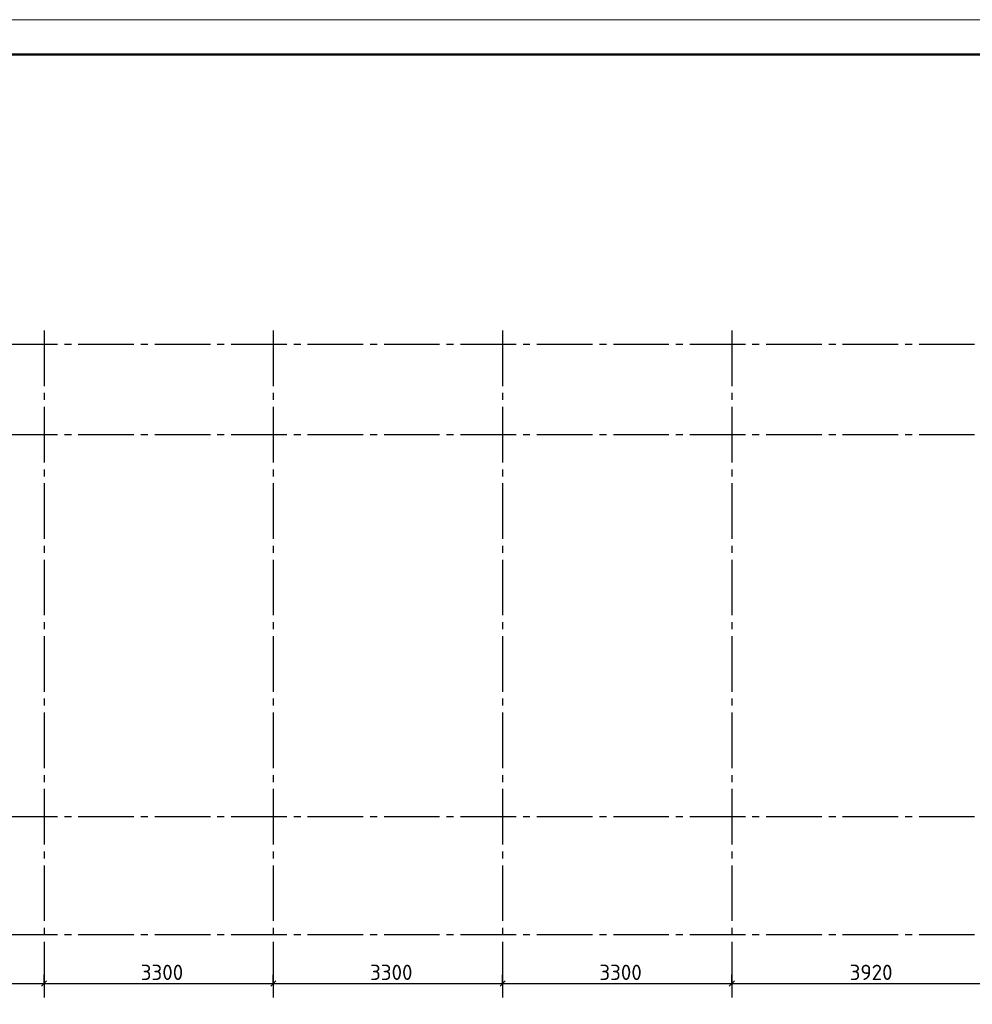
# Model space of a CAD drawing. Header units: millimetres. Extents: x 40580 to 1930067, y -240640 to 81020.
# Tile 618 of 656: x 1562430 to 1576140, y -224023 to -209850. Entities that reach past the tile are written whole.
import ezdxf

# ---------------------------------------------------------------- set-up
doc = ezdxf.new("R2010")
doc.units = ezdxf.units.MM
doc.linetypes.add('______5', pattern=[1100, 800, -100, 100, -100])
doc.linetypes.add('CENTER', pattern=[2, 1.25, -0.25, 0.25, -0.25])
doc.layers.add('Standard', color=7, linetype='Continuous', lineweight=25)
doc.layers.add('ОСИ', color=7, linetype='CENTER', lineweight=15)
doc.styles.add('ISOCPEUR', font='isocpeur.ttf')

msp = doc.modelspace()

# ---------------------------------------------------------------- linework, layer by layer
at = {"layer": 'Standard', "color": 251, "linetype": 'Continuous', "lineweight": -3, "true_color": 0x656565, "transparency": 33554687}
for p, q in [((1562780.5, -223723.4), (1562780.5, -223598.4)), ((1566080.5, -223723.4), (1566080.5, -223598.4)), ((1569380.5, -223723.4), (1569380.5, -223598.4)), ((1572680.5, -223723.4), (1572680.5, -223598.4)), ((1562780.5, -223723.4), (1562780.5, -223848.4)), ((1562780.5, -223723.4), (1562780.5, -223723.4)), ((1566080.5, -223723.4), (1566080.5, -223848.4)), ((1566080.5, -223723.4), (1566080.5, -223723.4)), ((1569380.5, -223723.4), (1569380.5, -223848.4)), ((1569380.5, -223723.4), (1569380.5, -223723.4)), ((1572680.5, -223723.4), (1572680.5, -223848.4)), ((1572680.5, -223723.4), (1572680.5, -223723.4))]:
    msp.add_line(p, q, dxfattribs=at)
at = {"layer": 'Standard', "color": 7, "linetype": 'Continuous', "lineweight": -3, "transparency": 33554687}
for p, q in [((1559480.5, -223723.4), (1562780.5, -223723.4)), ((1562780.5, -223723.4), (1566080.5, -223723.4)), ((1566080.5, -223723.4), (1569380.5, -223723.4)), ((1569380.5, -223723.4), (1572680.5, -223723.4)), ((1572680.5, -223723.4), (1576600.5, -223723.4))]:
    msp.add_line(p, q, dxfattribs=at)
at = {"layer": 'Standard', "color": 7, "linetype": 'Continuous', "lineweight": 25, "transparency": 33554687}
for p, q in [((1562743, -223760.9), (1562818, -223685.9)), ((1566043, -223760.9), (1566118, -223685.9)), ((1569343, -223760.9), (1569418, -223685.9)), ((1572643, -223760.9), (1572718, -223685.9))]:
    msp.add_line(p, q, dxfattribs=at)
at = {"layer": 'Standard', "color": 7, "linetype": 'Continuous', "lineweight": 13, "transparency": 33554687}
msp.add_lwpolyline([(1545350, -239549.7), (1587350, -239549.7), (1587350, -209849.7), (1545350, -209849.7), (1545350, -239549.7)], close=True, dxfattribs=at)
at = {"layer": 'Standard', "color": 7, "linetype": 'Continuous', "lineweight": 50, "transparency": 33554687}
msp.add_lwpolyline([(1547350, -210349.7), (1586850, -210349.7), (1586850, -239049.7), (1547350, -239049.7), (1547350, -210349.7)], close=True, dxfattribs=at)
at = {"layer": 'ОСИ', "color": 8, "linetype": '______5', "lineweight": -3, "transparency": 33554687}
for p, q in [((1562780.5, -214323.4), (1562780.5, -224023.4)), ((1566080.5, -214323.4), (1566080.5, -224023.4)), ((1569380.5, -214323.4), (1569380.5, -224023.4)), ((1572680.5, -214323.4), (1572680.5, -224023.4)), ((1581674.2, -214523.4), (1554130.7, -214523.4)), ((1581674.2, -215823.4), (1554130.7, -215823.4)), ((1581674.2, -215823.4), (1554130.7, -215823.4)), ((1581674.2, -221323.4), (1554130.7, -221323.4)), ((1581674.2, -223023.4), (1554130.7, -223023.4))]:
    msp.add_line(p, q, dxfattribs=at)

# ---------------------------------------------------------------- texts
at = {"layer": 'Standard', "color": 7, "linetype": 'Continuous', "lineweight": 25, "transparency": 33554687, "char_height": 220, "attachment_point": 7, "style": 'ISOCPEUR'}
for s, insert, width in [('3300', (1564172.5, -223673.4), 641.47), ('3300', (1567472.5, -223673.4), 641.47), ('3300', (1570772.5, -223673.4), 641.47), ('3920', (1574374.6, -223673.4), 657.058)]:
    msp.add_mtext(s, dxfattribs=dict(at, insert=insert, width=width))

doc.saveas('drawing.dxf')
